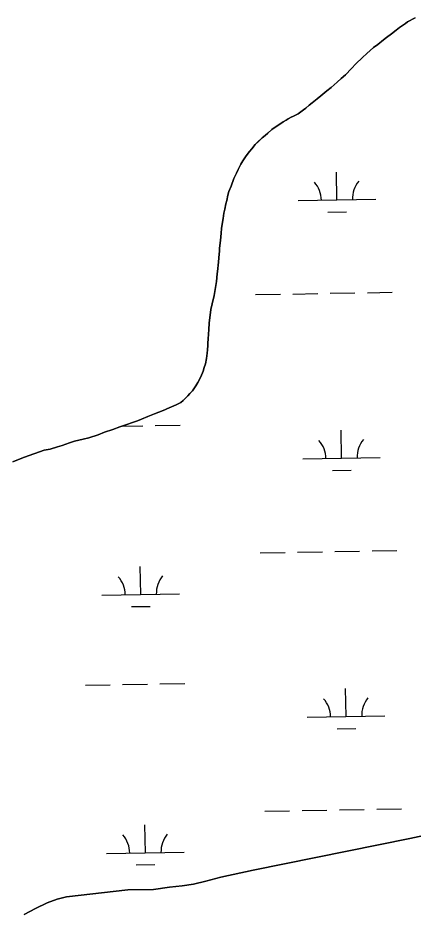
# Model space of a CAD drawing. Extents: x 3914892 to 3953151, y 242587 to 268572.
# Drawn here: x 3945827 to 3946335, y 261125 to 262276 of the extents above; entities that cross this region are included whole.
import ezdxf

# ---------------------------------------------------------------- set-up
doc = ezdxf.new("R2010")
doc.units = 0
doc.layers.add('V-TOPO-SHOR', color=7, linetype='Continuous')
doc.layers.add('V-WETL-SWMP', color=7, linetype='Continuous')

msp = doc.modelspace()

# ---------------------------------------------------------------- linework, layer by layer
at = {"layer": 'V-TOPO-SHOR'}
for points in [[(3946337.9, 262276.3), (3946327.8, 262271), (3946325.1, 262269), (3946317.7, 262263.7), (3946313.2, 262260.4), (3946307.1, 262255.8), (3946301, 262251.1), (3946296.9, 262248), (3946289.6, 262242.2), (3946284.1, 262238), (3946275.7, 262230.6), (3946269.9, 262225.4)], [(3946269.9, 262225.4), (3946261.5, 262216.9), (3946255.8, 262211), (3946248, 262203), (3946242.7, 262198.2), (3946237.5, 262193.6), (3946229.5, 262186.7), (3946224.1, 262182.3), (3946216.2, 262176.1), (3946211.5, 262172), (3946205.4, 262166.9), (3946201.3, 262163.8), (3946197, 262160.1), (3946194.2, 262157.9), (3946190.5, 262155.1), (3946187.2, 262152.9), (3946181, 262149.9), (3946178.3, 262148.5), (3946174.2, 262146.1), (3946171.7, 262144.4), (3946167.9, 262142.2), (3946162.2, 262138.7), (3946156.1, 262134.8), (3946153.1, 262132.4), (3946148.1, 262128), (3946144.5, 262125), (3946140.8, 262121.6), (3946135.4, 262116.8), (3946131.9, 262113.2), (3946127.5, 262107.8), (3946124.6, 262104), (3946120.3, 262098.6), (3946116.1, 262092.3), (3946113.4, 262087.9), (3946110, 262081), (3946107.8, 262076.3), (3946104.6, 262069.3), (3946100.8, 262059.7), (3946098, 262052.5), (3946096.6, 262048), (3946095.2, 262041.2), (3946094.2, 262036.7), (3946092.7, 262029.9), (3946091.7, 262024.9), (3946090.6, 262018.1), (3946089.7, 262013.1), (3946088.6, 262004.9), (3946088.1, 261998.9), (3946087.2, 261989.8), (3946086, 261979.6), (3946085.9, 261976.4), (3946085.1, 261967.3), (3946084.6, 261961.6), (3946083.3, 261949.7), (3946083, 261946.5), (3946082.1, 261936.7), (3946080.4, 261926.3), (3946079, 261918.9), (3946076.6, 261907.9), (3946074.9, 261900.6), (3946073.3, 261890), (3946072.7, 261883.5), (3946072.2, 261874.6), (3946072, 261869.4), (3946071.3, 261862.4), (3946071, 261858), (3946070.8, 261854.6), (3946070.3, 261848.8), (3946070.1, 261844.6), (3946069.2, 261837.8), (3946067.8, 261830.9), (3946066.2, 261826), (3946064.9, 261821.4), (3946062, 261813.9), (3946058.1, 261806.9), (3946055.3, 261802.3), (3946051, 261796.2), (3946047.9, 261792.7), (3946045.1, 261789.6), (3946042.6, 261786.9), (3946039.3, 261783.7), (3946036.2, 261781.2), (3946030.3, 261777.9), (3946024.1, 261775.2), (3946018.3, 261772.7), (3946015.4, 261771.5), (3946007.7, 261768.7), (3946002.4, 261766.5), (3945993.9, 261762.8), (3945985.6, 261759.5), (3945980.5, 261757.4), (3945972.9, 261754.8), (3945967.9, 261753.1), (3945962.8, 261751.4), (3945957.5, 261749.5), (3945948.8, 261746.2), (3945937.9, 261742.6), (3945929.6, 261739.2), (3945917.9, 261735.6), (3945910.5, 261733.6), (3945899.5, 261731)], [(3945899.5, 261731), (3945892.9, 261728.9), (3945883.5, 261725.8), (3945877.6, 261723.7), (3945867.9, 261721.1), (3945860.4, 261719.4), (3945848.1, 261715.4), (3945839.8, 261712.3), (3945831.6, 261709.1), (3945819.8, 261704.7)], [(3945834.6, 261121.7), (3945849.1, 261129.6), (3945864.3, 261136.7), (3945877.2, 261141.3), (3945888.9, 261144.3), (3945968, 261153.4), (3946000.8, 261153.9), (3946021.4, 261157), (3946037.7, 261158.8), (3946052.6, 261160.8), (3946068.2, 261164.7), (3946087.8, 261169.7), (3946129.3, 261178.6), (3946331, 261219.5), (3946451.4, 261245.2)]]:
    msp.add_lwpolyline(points, dxfattribs=at)
at = {"layer": 'V-WETL-SWMP'}
for p, q in [((3946237, 262041.8), (3946236.4, 262077.8)), ((3946187, 262040.9), (3946287, 262042.7)), ((3946225.3, 262026.2), (3946249.3, 262026.6)), ((3946132.3, 261919.9), (3946164.3, 261920.4)), ((3946180.3, 261920.7), (3946212.3, 261921.3)), ((3946228.3, 261921.6), (3946260.3, 261922.2)), ((3946276.3, 261922.4), (3946308.3, 261923)), ((3945960.5, 261750.6), (3945987.3, 261751.1)), ((3946003.3, 261751.4), (3946035.3, 261751.9)), ((3946243, 261709.2), (3946242.3, 261745.2)), ((3946193, 261708.3), (3946292.9, 261710.1)), ((3946231.2, 261693.6), (3946255.2, 261694)), ((3946138.3, 261587.2), (3946170.3, 261587.8)), ((3946186.3, 261588.1), (3946218.3, 261588.7)), ((3946234.3, 261589), (3946266.3, 261589.5)), ((3946282.2, 261589.8), (3946314.2, 261590.4)), ((3945984.6, 261533.7), (3945984, 261569.7)), ((3945934.6, 261532.8), (3946034.6, 261534.6)), ((3945972.9, 261518.1), (3945996.9, 261518.5)), ((3945913.3, 261417), (3945945.3, 261417.6)), ((3945961.3, 261417.9), (3945993.3, 261418.4)), ((3946009.3, 261418.7), (3946041.3, 261419.3)), ((3946248.9, 261376.6), (3946248.3, 261412.6)), ((3946198.9, 261375.7), (3946298.9, 261377.5)), ((3946237.2, 261360.9), (3946261.2, 261361.4)), ((3946144.2, 261254.6), (3946176.2, 261255.2)), ((3946192.2, 261255.5), (3946224.2, 261256.1)), ((3946240.2, 261256.3), (3946272.2, 261256.9)), ((3946288.2, 261257.2), (3946320.2, 261257.8)), ((3945990.6, 261201.1), (3945989.9, 261237.1)), ((3945940.6, 261200.2), (3946040.6, 261202)), ((3945978.8, 261185.5), (3946002.8, 261185.9))]:
    msp.add_line(p, q, dxfattribs=at)
for points in [[(3946248, 262203), (3946255.9, 262211), (3946261.5, 262216.9), (3946269.9, 262225.4), (3946275.7, 262230.6), (3946284.1, 262238), (3946289.6, 262242.2), (3946296.9, 262248), (3946301, 262251.1), (3946307.1, 262255.8), (3946313.2, 262260.4), (3946317.7, 262263.7), (3946325.1, 262269), (3946327.8, 262271), (3946337.9, 262276.3)], [(3945877.6, 261723.7), (3945883.5, 261725.8), (3945892.9, 261728.9), (3945899.5, 261731), (3945910.5, 261733.6), (3945917.9, 261735.6), (3945929.6, 261739.2), (3945937.9, 261742.6), (3945948.8, 261746.2), (3945957.5, 261749.5), (3945962.8, 261751.4), (3945967.9, 261753.1), (3945972.9, 261754.8), (3945980.5, 261757.4), (3945985.6, 261759.5), (3945993.9, 261762.8), (3946002.4, 261766.5), (3946007.7, 261768.7), (3946015.4, 261771.5), (3946018.3, 261772.7), (3946024.1, 261775.2), (3946030.3, 261777.9), (3946036.2, 261781.2), (3946039.3, 261783.7), (3946042.6, 261786.9), (3946045.1, 261789.6), (3946047.9, 261792.7), (3946051, 261796.2), (3946055.3, 261802.3), (3946058.1, 261806.9), (3946062, 261813.9), (3946064.9, 261821.4), (3946066.2, 261826), (3946067.8, 261830.9), (3946069.2, 261837.8), (3946070.1, 261844.6), (3946070.3, 261848.8), (3946070.8, 261854.6), (3946071, 261858), (3946071.3, 261862.4), (3946072, 261869.4), (3946072.2, 261874.6), (3946072.7, 261883.5), (3946073.3, 261890), (3946074.9, 261900.6), (3946076.6, 261907.9), (3946079, 261918.9), (3946080.4, 261926.3), (3946082.1, 261936.7), (3946083, 261946.5), (3946083.3, 261949.7), (3946084.6, 261961.6), (3946085.1, 261967.3), (3946085.9, 261976.4), (3946086, 261979.6), (3946087.2, 261989.8), (3946088.1, 261998.9), (3946088.6, 262004.9), (3946089.7, 262013.1), (3946090.6, 262018.1), (3946091.7, 262024.9), (3946092.7, 262029.9), (3946094.2, 262036.7), (3946095.2, 262041.2), (3946096.6, 262048), (3946098, 262052.5), (3946100.8, 262059.7), (3946104.6, 262069.3), (3946107.8, 262076.3), (3946110, 262081), (3946113.4, 262087.9), (3946116.1, 262092.3), (3946120.3, 262098.6), (3946124.6, 262104), (3946127.5, 262107.8), (3946131.9, 262113.2), (3946135.5, 262116.8), (3946140.8, 262121.6), (3946144.5, 262125), (3946148.1, 262128), (3946153.1, 262132.4), (3946156.1, 262134.8), (3946162.2, 262138.7), (3946167.9, 262142.2), (3946171.7, 262144.4), (3946174.2, 262146.1), (3946178.3, 262148.5), (3946181, 262149.9), (3946187.2, 262152.9), (3946190.5, 262155.1), (3946194.2, 262157.9), (3946197, 262160.1), (3946201.3, 262163.8), (3946205.4, 262166.9), (3946211.5, 262172), (3946216.2, 262176.1), (3946224.1, 262182.3), (3946229.5, 262186.7), (3946237.5, 262193.6), (3946242.7, 262198.2), (3946248, 262203)], [(3945819.8, 261704.7), (3945831.6, 261709.1), (3945839.8, 261712.3), (3945848.1, 261715.4), (3945860.4, 261719.4), (3945867.9, 261721.1), (3945877.6, 261723.7)], [(3946451.4, 261245.2), (3946331, 261219.5), (3946129.3, 261178.6), (3946087.8, 261169.7), (3946068.2, 261164.7), (3946052.6, 261160.8), (3946037.7, 261158.8), (3946021.4, 261157), (3946000.8, 261153.9), (3945968, 261153.4), (3945888.9, 261144.3), (3945877.2, 261141.3), (3945864.3, 261136.7), (3945849.1, 261129.6), (3945834.6, 261121.7)]]:
    msp.add_lwpolyline(points, dxfattribs=at)
for centre, start, end in [((3946292.2, 262043.3), 140.2532, 181.7968), ((3946181.8, 262041.3), 0.2532, 41.7968), ((3946187.7, 261708.7), 0.2532, 41.7968), ((3946298.2, 261710.7), 140.2532, 181.7968), ((3945929.4, 261533.2), 0.2532, 41.7968), ((3946039.8, 261535.2), 140.2532, 181.7968), ((3946193.7, 261376.1), 0.2532, 41.7968), ((3946304.1, 261378), 140.2532, 181.7968), ((3946045.8, 261202.6), 140.2532, 181.7968), ((3945935.3, 261200.6), 0.2532, 41.7968)]:
    msp.add_arc(centre, 35.2, start, end, dxfattribs=at)

doc.saveas('drawing.dxf')
